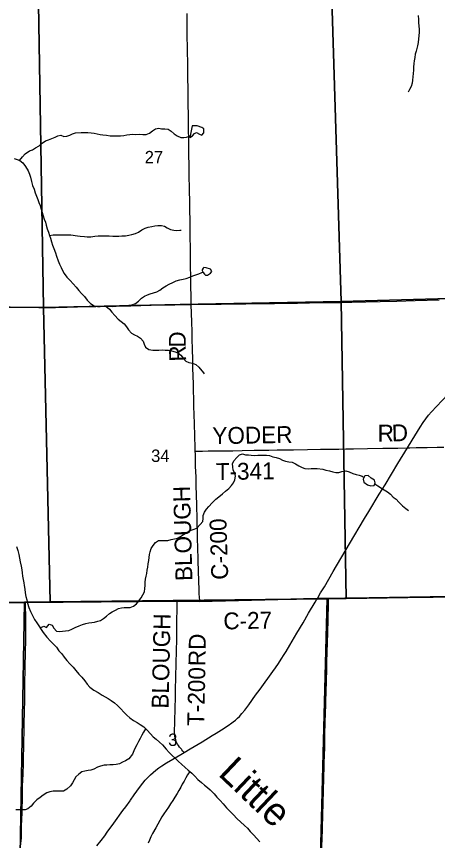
# Model space of a CAD drawing. Extents: x 1985906 to 2360102, y 891258 to 1222054.
# Drawn here: x 2155732 to 2163232, y 1053500 to 1068180 of the extents above; entities that cross this region are included whole.
import ezdxf

# ---------------------------------------------------------------- set-up
doc = ezdxf.new("R2010")
doc.units = 0
for name, color, linetype in [('GM_X_County_Road', 7, 'Continuous'), ('GM_X_County_Road_Text', 7, 'Continuous'), ('GM_X_Minor_Lake', 7, 'Continuous'), ('GM_X_Minor_River', 7, 'Continuous'), ('GM_X_Minor_River_Text', 7, 'Continuous'), ('GM_X_Section', 7, 'Continuous'), ('GM_X_Section_Text', 7, 'Continuous'), ('GM_X_State_Route', 7, 'Continuous'), ('GM_X_Township', 7, 'Continuous'), ('GM_X_Township_Road', 7, 'Continuous'), ('GM_X_Township_Road_Text', 7, 'Continuous')]:
    doc.layers.add(name, color=color, linetype=linetype)

msp = doc.modelspace()

# ---------------------------------------------------------------- linework, layer by layer
at = {"layer": 'GM_X_County_Road'}
for points in [[(2158845, 1063051), (2158844, 1063071), (2158842, 1063186), (2158839, 1063383), (2158836, 1063563), (2158833, 1063711), (2158831, 1063842), (2158829, 1063907), (2158829, 1064006), (2158829, 1064107), (2158828, 1064203), (2158826, 1064350), (2158824, 1064498), (2158819, 1064777), (2158817, 1064892), (2158814, 1065072), (2158810, 1065384), (2158807, 1065548), (2158804, 1065695), (2158800, 1065825), (2158800, 1065857), (2158799, 1065972), (2158797, 1066186), (2158797, 1066235), (2158794, 1066366), (2158794, 1066382), (2158794, 1066431), (2158794, 1066464), (2158791, 1066579), (2158788, 1066808), (2158785, 1067169), (2158782, 1067349), (2158779, 1067564), (2158774, 1067893), (2158773, 1067940), (2158772, 1068006), (2158770, 1068236)], [(2153377, 1063022), (2153601, 1063023), (2153946, 1063022), (2154225, 1063021), (2154537, 1063018), (2154898, 1063013), (2155620, 1063005), (2156128, 1062998), (2156424, 1062998), (2156637, 1063002), (2156817, 1063008), (2156981, 1063012), (2157145, 1063015), (2157440, 1063020), (2157768, 1063028), (2158129, 1063036), (2158555, 1063046), (2158845, 1063051)], [(2158845, 1063051), (2158998, 1063054), (2159376, 1063057), (2159818, 1063063), (2160048, 1063067), (2160326, 1063068), (2160490, 1063072), (2160737, 1063075), (2160950, 1063077), (2161524, 1063084), (2161704, 1063089), (2162213, 1063103), (2162508, 1063111), (2162836, 1063120), (2163263, 1063131)], [(2158917, 1060439), (2158917, 1060448), (2158914, 1060514), (2158908, 1060694), (2158903, 1060939), (2158899, 1061070), (2158893, 1061251), (2158884, 1061628), (2158875, 1061923), (2158871, 1062087), (2158866, 1062235), (2158862, 1062448), (2158859, 1062563), (2158854, 1062743), (2158850, 1062891), (2158845, 1063051)], [(2159001, 1057772), (2158999, 1057786), (2158994, 1057821), (2158990, 1057854), (2158988, 1057875), (2158986, 1057907), (2158984, 1057971), (2158981, 1058121), (2158970, 1058481), (2158962, 1058743), (2158959, 1058849), (2158956, 1058956), (2158955, 1059021), (2158953, 1059121), (2158951, 1059219), (2158944, 1059481), (2158933, 1059825), (2158930, 1059973), (2158923, 1060170), (2158918, 1060383), (2158917, 1060439)], [(2155703, 1057743), (2155801, 1057745), (2155894, 1057748)], [(2155894, 1057748), (2155930, 1057748), (2156080, 1057750), (2156195, 1057751), (2156358, 1057754), (2156424, 1057754), (2156637, 1057757), (2156784, 1057758), (2156899, 1057758), (2156998, 1057759), (2157063, 1057759), (2157134, 1057760), (2157197, 1057761), (2157294, 1057762), (2157415, 1057763), (2157455, 1057764), (2157521, 1057764), (2157671, 1057763), (2157832, 1057763), (2157979, 1057764), (2158110, 1057765), (2158208, 1057766), (2158339, 1057766), (2158454, 1057766), (2158552, 1057766), (2158598, 1057767)], [(2158598, 1057767), (2158601, 1057767), (2158732, 1057767), (2158830, 1057768), (2158879, 1057770), (2158918, 1057770), (2158971, 1057771), (2159001, 1057772)], [(2159001, 1057772), (2159055, 1057772), (2159130, 1057774), (2159197, 1057774), (2159254, 1057775), (2159450, 1057780), (2159565, 1057782), (2159745, 1057786), (2159942, 1057790), (2160237, 1057797), (2160516, 1057802), (2160729, 1057806), (2160844, 1057809), (2161024, 1057813), (2161093, 1057814)], [(2161093, 1057814), (2161293, 1057817)], [(2161172, 1053372), (2161177, 1053568), (2161181, 1053667), (2161184, 1053798), (2161186, 1053880), (2161190, 1053994), (2161194, 1054125), (2161196, 1054206), (2161199, 1054354), (2161207, 1054649), (2161211, 1054795), (2161213, 1054856), (2161215, 1054904), (2161218, 1055002), (2161222, 1055166), (2161224, 1055198), (2161224, 1055215), (2161223, 1055280), (2161227, 1055393), (2161232, 1055605), (2161237, 1055768), (2161241, 1055915), (2161243, 1055997), (2161248, 1056145), (2161260, 1056555), (2161263, 1056686), (2161272, 1057030), (2161277, 1057194), (2161290, 1057702), (2161292, 1057784), (2161293, 1057817)], [(2161293, 1057817), (2161368, 1057818), (2161580, 1057821), (2161793, 1057823), (2161957, 1057826), (2162203, 1057829), (2162351, 1057830), (2162498, 1057831), (2162712, 1057833), (2162859, 1057835), (2162958, 1057836), (2163155, 1057838), (2163335, 1057841)]]:
    msp.add_lwpolyline(points, dxfattribs=at)
at = {"layer": 'GM_X_Minor_Lake'}
for points in [[(2158821, 1066025), (2158865, 1066056), (2158901, 1066098), (2158939, 1066114), (2158991, 1066082), (2159035, 1066068), (2159071, 1066110), (2159069, 1066176), (2159031, 1066204), (2158951, 1066230), (2158859, 1066230)], [(2158859, 1066230), (2158821, 1066025)], [(2159056, 1063694), (2159040, 1063669), (2159042, 1063654), (2159057, 1063619)], [(2159057, 1063619), (2159079, 1063589), (2159101, 1063569), (2159133, 1063574), (2159185, 1063606), (2159209, 1063638), (2159189, 1063680), (2159112, 1063702), (2159068, 1063706), (2159056, 1063694)], [(2161997, 1060001), (2161937, 1059997), (2161910, 1059935), (2161922, 1059883), (2161986, 1059835), (2162044, 1059819), (2162102, 1059825), (2162124, 1059875), (2162110, 1059921), (2162048, 1059957)], [(2162048, 1059957), (2161997, 1060001)]]:
    msp.add_lwpolyline(points, dxfattribs=at)
at = {"layer": 'GM_X_Minor_River'}
for points in [[(2162888, 1068196), (2162893, 1068126), (2162895, 1068074), (2162900, 1068009), (2162902, 1067955), (2162903, 1067903), (2162897, 1067833), (2162894, 1067781), (2162886, 1067718), (2162875, 1067660), (2162865, 1067610), (2162850, 1067560), (2162834, 1067507), (2162825, 1067451), (2162817, 1067393), (2162809, 1067342), (2162806, 1067276), (2162804, 1067224), (2162797, 1067162), (2162791, 1067107), (2162786, 1067045), (2162780, 1066991), (2162763, 1066933), (2162735, 1066878), (2162706, 1066834)], [(2155787, 1065617), (2155838, 1065682), (2155889, 1065731), (2155963, 1065788), (2156017, 1065806), (2156073, 1065839), (2156133, 1065877), (2156189, 1065924), (2156251, 1065963), (2156303, 1065985), (2156359, 1066008), (2156419, 1066033), (2156469, 1066055), (2156521, 1066068), (2156574, 1066042), (2156630, 1066049), (2156680, 1066067), (2156732, 1066090), (2156786, 1066108), (2156887, 1066113), (2156941, 1066116), (2157005, 1066116), (2157062, 1066109), (2157118, 1066099), (2157172, 1066092), (2157223, 1066080), (2157273, 1066073), (2157333, 1066063), (2157400, 1066056), (2157462, 1066052), (2157520, 1066051), (2157584, 1066055), (2157643, 1066062), (2157699, 1066069), (2157751, 1066077), (2157801, 1066082), (2157858, 1066080), (2157924, 1066081), (2157984, 1066077), (2158044, 1066080), (2158100, 1066100), (2158152, 1066143), (2158208, 1066178), (2158266, 1066188), (2158317, 1066181), (2158375, 1066177), (2158433, 1066170), (2158486, 1066136), (2158539, 1066092), (2158595, 1066051), (2158658, 1066027), (2158712, 1066022), (2158762, 1066028), (2158814, 1066049), (2158827, 1066056)], [(2155689, 1065649), (2155744, 1065635), (2155794, 1065613), (2155847, 1065572), (2155895, 1065508), (2155940, 1065432), (2155963, 1065370), (2155980, 1065318), (2155998, 1065238), (2156019, 1065168), (2156044, 1065102), (2156066, 1065036), (2156087, 1064982), (2156112, 1064920), (2156128, 1064868), (2156153, 1064814), (2156172, 1064750), (2156192, 1064686), (2156209, 1064626), (2156225, 1064570), (2156246, 1064516), (2156263, 1064462), (2156279, 1064400), (2156300, 1064336), (2156320, 1064280), (2156335, 1064230), (2156354, 1064164), (2156376, 1064104), (2156399, 1064048), (2156424, 1063972), (2156444, 1063910), (2156477, 1063828), (2156500, 1063770), (2156525, 1063708), (2156549, 1063654), (2156582, 1063600), (2156629, 1063538), (2156691, 1063475), (2156740, 1063415), (2156793, 1063357), (2156840, 1063299), (2156890, 1063244), (2156943, 1063190), (2156992, 1063128), (2157051, 1063069), (2157113, 1063027), (2157174, 1063013), (2157224, 1063012), (2157329, 1063021), (2157397, 1063020), (2157449, 1063016), (2157507, 1063017), (2157564, 1063023), (2157620, 1063028), (2157682, 1063034), (2157736, 1063037), (2157789, 1063043), (2157851, 1063068), (2157904, 1063109), (2157956, 1063163), (2158010, 1063198), (2158064, 1063224), (2158116, 1063239), (2158172, 1063254), (2158233, 1063274), (2158284, 1063307), (2158338, 1063345), (2158396, 1063382), (2158450, 1063413), (2158514, 1063443), (2158578, 1063468), (2158643, 1063487), (2158701, 1063501), (2158753, 1063514), (2158819, 1063539), (2158871, 1063557), (2158929, 1063580), (2158979, 1063598), (2159031, 1063619), (2159054, 1063626)], [(2156322, 1064276), (2156385, 1064288), (2156515, 1064290), (2156574, 1064292), (2156640, 1064293), (2156702, 1064289), (2156819, 1064274), (2156869, 1064265), (2156942, 1064258), (2156992, 1064256), (2157054, 1064257), (2157128, 1064265), (2157185, 1064270), (2157257, 1064272), (2157321, 1064273), (2157382, 1064270), (2157448, 1064266), (2157500, 1064265), (2157554, 1064267), (2157611, 1064270), (2157671, 1064274), (2157735, 1064287), (2157787, 1064295), (2157849, 1064314), (2157903, 1064335), (2157965, 1064377), (2158025, 1064410), (2158077, 1064427), (2158140, 1064439), (2158194, 1064450), (2158250, 1064458), (2158314, 1064455), (2158367, 1064445), (2158417, 1064412), (2158474, 1064386), (2158536, 1064373), (2158590, 1064369), (2158641, 1064372), (2158663, 1064372)], [(2157325, 1063021), (2157391, 1062965), (2157432, 1062914), (2157483, 1062856), (2157544, 1062790), (2157596, 1062749), (2157649, 1062705), (2157692, 1062651), (2157726, 1062595), (2157781, 1062540), (2157836, 1062506), (2157886, 1062482), (2157941, 1062449), (2157987, 1062397), (2158008, 1062341), (2158030, 1062289), (2158091, 1062247), (2158160, 1062234), (2158212, 1062234), (2158268, 1062237), (2158328, 1062240), (2158379, 1062236), (2158439, 1062233), (2158495, 1062225), (2158556, 1062206), (2158606, 1062186), (2158661, 1062146), (2158699, 1062095), (2158748, 1062041), (2158803, 1062013), (2158865, 1062006), (2158927, 1061982), (2158980, 1061933), (2159065, 1061829), (2159078, 1061813)], [(2156155, 1057287), (2156217, 1057321), (2156267, 1057294), (2156315, 1057352), (2156367, 1057335), (2156396, 1057281), (2156447, 1057227), (2156499, 1057224), (2156551, 1057230), (2156607, 1057233), (2156663, 1057243), (2156715, 1057266), (2156778, 1057296), (2156850, 1057327), (2156906, 1057346), (2156966, 1057364), (2157018, 1057375), (2157072, 1057385), (2157122, 1057392), (2157180, 1057405), (2157231, 1057421), (2157282, 1057454), (2157334, 1057496), (2157386, 1057543), (2157438, 1057575), (2157494, 1057606), (2157550, 1057633), (2157600, 1057647), (2157650, 1057652), (2157705, 1057650), (2157759, 1057651), (2157815, 1057677), (2157869, 1057718), (2157911, 1057771), (2157950, 1057821), (2157984, 1057878), (2158010, 1057928), (2158021, 1057988), (2158025, 1058045), (2158026, 1058101), (2158030, 1058155), (2158039, 1058209), (2158051, 1058259), (2158062, 1058318), (2158070, 1058372), (2158079, 1058432), (2158091, 1058489), (2158097, 1058543), (2158104, 1058593), (2158116, 1058643), (2158129, 1058700), (2158165, 1058758), (2158207, 1058809), (2158263, 1058843), (2158319, 1058846), (2158379, 1058845), (2158429, 1058847), (2158485, 1058862), (2158546, 1058876), (2158600, 1058889), (2158652, 1058915), (2158708, 1058952), (2158770, 1058995), (2158824, 1059021), (2158880, 1059038), (2158942, 1059066), (2159006, 1059127), (2159051, 1059182), (2159057, 1059238), (2159058, 1059288), (2159082, 1059351), (2159114, 1059401), (2159157, 1059452), (2159215, 1059513), (2159285, 1059583), (2159339, 1059620), (2159404, 1059677), (2159458, 1059724), (2159516, 1059774), (2159560, 1059825), (2159598, 1059875), (2159621, 1059928), (2159633, 1059990), (2159620, 1060046), (2159592, 1060100), (2159583, 1060158), (2159580, 1060212), (2159604, 1060263), (2159654, 1060321), (2159704, 1060372), (2159756, 1060387), (2159812, 1060371), (2159864, 1060369), (2159915, 1060362), (2159977, 1060360), (2160029, 1060365), (2160184, 1060366), (2160236, 1060361), (2160301, 1060335), (2160357, 1060322), (2160414, 1060304)], [(2160414, 1060304), (2160472, 1060277), (2160523, 1060259), (2160585, 1060246), (2160643, 1060240), (2160704, 1060211), (2160764, 1060177), (2160819, 1060144), (2160871, 1060128), (2160926, 1060124), (2160984, 1060125), (2161036, 1060128), (2161090, 1060126), (2161187, 1060115), (2161243, 1060099), (2161308, 1060084), (2161366, 1060068), (2161423, 1060059), (2161475, 1060059), (2161525, 1060074), (2161597, 1060085), (2161660, 1060069), (2161726, 1060040), (2161783, 1060022), (2161837, 1060009), (2161891, 1059989), (2161926, 1059970)], [(2162116, 1059856), (2162170, 1059819), (2162231, 1059775), (2162283, 1059748), (2162340, 1059712), (2162393, 1059673), (2162441, 1059619), (2162494, 1059581), (2162541, 1059527), (2162606, 1059460), (2162666, 1059412), (2162713, 1059379)], [(2155730, 1058736), (2155756, 1058666), (2155771, 1058598), (2155786, 1058531), (2155800, 1058463), (2155815, 1058389), (2155828, 1058325), (2155836, 1058269), (2155841, 1058209), (2155851, 1058149), (2155864, 1058091), (2155871, 1058041), (2155879, 1057980), (2155888, 1057910), (2155900, 1057846), (2155915, 1057786), (2155930, 1057728), (2155952, 1057654)], [(2155952, 1057654), (2155983, 1057580), (2156020, 1057506), (2156055, 1057438), (2156096, 1057378), (2156130, 1057325), (2156173, 1057259), (2156208, 1057207), (2156271, 1057123), (2156336, 1057049), (2156390, 1056998), (2156443, 1056944), (2156488, 1056882), (2156541, 1056823), (2156581, 1056769), (2156630, 1056709), (2156683, 1056645), (2156740, 1056586), (2156791, 1056526), (2156843, 1056466), (2156898, 1056409), (2156947, 1056345), (2156992, 1056287), (2157038, 1056231), (2157111, 1056180), (2157184, 1056134), (2157259, 1056091), (2157313, 1056061), (2157364, 1056032), (2157420, 1055996), (2157479, 1055954), (2157534, 1055907), (2157590, 1055845), (2157645, 1055785), (2157698, 1055732), (2157753, 1055686), (2157815, 1055640), (2157884, 1055601), (2157937, 1055569), (2157999, 1055524), (2158058, 1055466), (2158121, 1055398), (2158168, 1055345), (2158220, 1055305), (2158277, 1055251), (2158332, 1055202), (2158399, 1055128), (2158452, 1055070), (2158504, 1055017), (2158563, 1054961), (2158620, 1054907), (2158674, 1054860), (2158737, 1054800), (2158792, 1054752), (2158855, 1054697), (2158910, 1054645), (2158964, 1054589), (2159027, 1054536), (2159082, 1054488), (2159132, 1054444), (2159183, 1054403), (2159252, 1054333), (2159303, 1054275), (2159362, 1054214), (2159412, 1054152), (2159473, 1054084), (2159526, 1054029), (2159589, 1053961), (2159662, 1053887), (2159725, 1053830), (2159792, 1053768), (2159846, 1053719), (2159897, 1053663), (2159960, 1053595), (2160005, 1053541), (2160064, 1053478)], [(2158033, 1055491), (2157994, 1055431), (2157966, 1055375), (2157933, 1055316), (2157903, 1055262), (2157876, 1055207), (2157844, 1055153), (2157822, 1055097), (2157797, 1055038), (2157731, 1054953), (2157675, 1054921), (2157621, 1054894), (2157565, 1054865), (2157509, 1054853), (2157453, 1054850), (2157394, 1054848), (2157344, 1054843), (2157294, 1054843), (2157228, 1054826), (2157174, 1054808), (2157108, 1054771), (2157058, 1054756), (2157008, 1054746), (2156951, 1054737), (2156897, 1054721), (2156845, 1054682), (2156790, 1054633), (2156758, 1054581), (2156732, 1054525), (2156695, 1054474), (2156631, 1054413), (2156567, 1054381), (2156507, 1054378), (2156384, 1054377), (2156326, 1054370), (2156270, 1054348), (2156210, 1054305), (2156152, 1054268), (2156094, 1054224), (2156036, 1054165), (2155992, 1054112), (2155937, 1054066), (2155887, 1054049), (2155830, 1054045), (2155774, 1054048), (2155720, 1054044)], [(2158821, 1054727), (2158779, 1054668), (2158751, 1054618), (2158717, 1054559), (2158686, 1054501), (2158662, 1054450), (2158622, 1054388), (2158595, 1054337), (2158553, 1054273), (2158516, 1054214), (2158478, 1054153), (2158438, 1054093), (2158399, 1054036), (2158355, 1053974), (2158319, 1053921), (2158286, 1053859), (2158250, 1053794), (2158214, 1053728), (2158155, 1053623), (2158128, 1053568), (2158102, 1053508), (2158080, 1053453)]]:
    msp.add_lwpolyline(points, dxfattribs=at)
at = {"layer": 'GM_X_Section'}
for points in [[(2156126, 1068406), (2161351, 1068486), (2161514, 1063103), (2158650, 1063048), (2156215, 1062993)], [(2166710, 1068541), (2166889, 1063250), (2161514, 1063103), (2161351, 1068486)], [(2150549, 1068297), (2156126, 1068406), (2156215, 1062993), (2153039, 1063023), (2150640, 1062927)], [(2161514, 1063103), (2166889, 1063250), (2166977, 1057899), (2166733, 1057896), (2161606, 1057811)], [(2156215, 1062993), (2156331, 1057752), (2155875, 1057749), (2150840, 1057661), (2150640, 1062927), (2153039, 1063023)], [(2161514, 1063103), (2161606, 1057811), (2161268, 1057808), (2156331, 1057752), (2156215, 1062993), (2158650, 1063048)], [(2166733, 1057896), (2166677, 1053106), (2161139, 1052984), (2161268, 1057808), (2161606, 1057811)], [(2155875, 1057749), (2155792, 1052901), (2150422, 1052862), (2150478, 1057658), (2150840, 1057661)], [(2161268, 1057808), (2161139, 1052984), (2155792, 1052901), (2155875, 1057749), (2156331, 1057752)]]:
    msp.add_lwpolyline(points, close=True, dxfattribs=at)
at = {"layer": 'GM_X_State_Route'}
for points in [[(2159542, 1055577), (2159593, 1055613), (2159632, 1055643), (2159669, 1055677), (2159704, 1055712), (2159748, 1055761), (2159799, 1055825), (2159868, 1055917), (2159992, 1056089), (2160071, 1056197), (2160300, 1056512), (2160348, 1056578), (2160400, 1056653), (2160449, 1056729), (2160501, 1056813), (2160534, 1056870), (2160602, 1056982), (2160727, 1057194), (2160837, 1057379), (2160934, 1057548), (2161052, 1057746), (2161077, 1057787), (2161093, 1057814), (2161150, 1057913), (2161216, 1058022), (2161374, 1058290), (2161666, 1058784), (2161933, 1059236), (2162007, 1059363), (2162195, 1059672), (2162298, 1059839), (2162527, 1060218), (2162698, 1060497), (2162715, 1060526), (2162826, 1060708), (2162920, 1060862), (2162974, 1060944), (2163022, 1061010), (2163072, 1061075), (2163125, 1061137), (2163214, 1061233), (2163417, 1061447)], [(2157764, 1054220), (2157829, 1054312), (2157926, 1054447), (2157985, 1054523), (2158027, 1054573), (2158071, 1054622), (2158117, 1054669), (2158165, 1054713), (2158215, 1054754), (2158268, 1054793), (2158321, 1054829), (2158404, 1054882), (2158517, 1054950), (2158659, 1055033), (2158716, 1055067), (2158828, 1055132), (2159039, 1055259), (2159220, 1055369), (2159291, 1055415), (2159429, 1055502), (2159526, 1055565), (2159542, 1055577)], [(2157165, 1053407), (2157240, 1053502), (2157303, 1053585), (2157349, 1053649), (2157465, 1053807), (2157629, 1054033), (2157680, 1054101), (2157754, 1054205), (2157764, 1054220)]]:
    msp.add_lwpolyline(points, dxfattribs=at)
at = {"layer": 'GM_X_Township'}
for points in [[(2172100, 1068623), (2172136, 1066543), (2172202, 1063355), (2172203, 1063254), (2172256, 1060669), (2172307, 1057993), (2166969, 1057897), (2166739, 1057899), (2161282, 1057811), (2161087, 1057811), (2158987, 1057760), (2158596, 1057763), (2155887, 1057743), (2150845, 1057675), (2150496, 1057675), (2145710, 1057608), (2145241, 1057605), (2140404, 1057547)], [(2140460, 1052522), (2140423, 1056660), (2140404, 1057547), (2145241, 1057605), (2145710, 1057608), (2150496, 1057675), (2150845, 1057675), (2155887, 1057743), (2158596, 1057763), (2158987, 1057760), (2161087, 1057811), (2161282, 1057811), (2166739, 1057899), (2166969, 1057897), (2172307, 1057993), (2172316, 1055628), (2172301, 1052975)]]:
    msp.add_lwpolyline(points, dxfattribs=at)
at = {"layer": 'GM_X_Township_Road'}
for points in [[(2162698, 1060497), (2162736, 1060498), (2162851, 1060500), (2163048, 1060503), (2163228, 1060507), (2163343, 1060510)], [(2158917, 1060439), (2158930, 1060439), (2158962, 1060439), (2159046, 1060439), (2159144, 1060440), (2159307, 1060442), (2159440, 1060443), (2159587, 1060444), (2159751, 1060448), (2159964, 1060452), (2160224, 1060455), (2160374, 1060457), (2160489, 1060459), (2160669, 1060462), (2160916, 1060465), (2161146, 1060469), (2161309, 1060472), (2161397, 1060473), (2161473, 1060474), (2161596, 1060476), (2161736, 1060479), (2161982, 1060483), (2162259, 1060489), (2162327, 1060489), (2162523, 1060492), (2162698, 1060497)], [(2155818, 1053476), (2155820, 1053558), (2155821, 1053640), (2155824, 1053755), (2155831, 1054001), (2155834, 1054099), (2155837, 1054197), (2155838, 1054296), (2155839, 1054353), (2155841, 1054440), (2155841, 1054491), (2155844, 1054557), (2155846, 1054606), (2155848, 1054655), (2155851, 1054720), (2155854, 1054835), (2155857, 1054982), (2155859, 1055048), (2155861, 1055096), (2155863, 1055158), (2155864, 1055238), (2155865, 1055306), (2155867, 1055398), (2155870, 1055519), (2155870, 1055584), (2155871, 1055650), (2155873, 1055729), (2155874, 1055817), (2155878, 1055980), (2155880, 1056105), (2155880, 1056176), (2155881, 1056234), (2155882, 1056307), (2155883, 1056371), (2155885, 1056485), (2155888, 1056668), (2155891, 1056779), (2155894, 1056910), (2155896, 1057014), (2155898, 1057126), (2155901, 1057174), (2155899, 1057304), (2155897, 1057388), (2155896, 1057522), (2155895, 1057647), (2155894, 1057715), (2155894, 1057748)], [(2158716, 1055067), (2158697, 1055091), (2158679, 1055114), (2158669, 1055127), (2158636, 1055164), (2158617, 1055190), (2158601, 1055218), (2158579, 1055262), (2158568, 1055292), (2158559, 1055324), (2158553, 1055356), (2158550, 1055387), (2158549, 1055405), (2158548, 1055423), (2158548, 1055479), (2158549, 1055513), (2158550, 1055539), (2158550, 1055564), (2158553, 1055600), (2158554, 1055649), (2158555, 1055714), (2158556, 1055764), (2158559, 1055895), (2158563, 1056010), (2158567, 1056125), (2158567, 1056223), (2158570, 1056371), (2158573, 1056486), (2158575, 1056585), (2158577, 1056667), (2158577, 1056684), (2158577, 1056700), (2158580, 1056831), (2158586, 1057127), (2158587, 1057193), (2158587, 1057267), (2158587, 1057307), (2158590, 1057472), (2158593, 1057570), (2158595, 1057669), (2158597, 1057734), (2158598, 1057767)]]:
    msp.add_lwpolyline(points, dxfattribs=at)

# ---------------------------------------------------------------- texts
at = {"layer": 'GM_X_County_Road_Text'}
for s, rotation, p in [('D', 90.2149, (2158748, 1062281)), ('R', 91.866, (2158756, 1062037)), ('BLOUGH', 91.4856, (2158866, 1058127)), ('C-200', 91.8968, (2159505, 1058150)), ('C-27', 1.3679, (2159420, 1057259))]:
    msp.add_text(s, height=300, rotation=rotation, dxfattribs=at).set_placement(p)
at = {"layer": 'GM_X_Minor_River_Text'}
msp.add_text('Little', height=500.2, rotation=316.5349, dxfattribs=at).set_placement((2159306, 1054673))
at = {"layer": 'GM_X_Section_Text'}
for s, p in [('27', (2158016, 1065564)), ('34', (2158130, 1060244)), ('3', (2158434, 1055184))]:
    msp.add_text(s, height=221, rotation=0, dxfattribs=at).set_placement(p)
at = {"layer": 'GM_X_Township_Road_Text'}
for s, rotation, p in [('YODER', 0.9929, (2159224, 1060560)), ('R', 0.1015, (2162165, 1060608)), ('D', 1.727, (2162421, 1060609)), ('T-341', 0.8428, (2159284, 1059921)), ('BLOUGH', 88.686, (2158439, 1055847)), ('RD', 89.0255, (2159095, 1056604)), ('T-200', 88.6493, (2159073, 1055538))]:
    msp.add_text(s, height=300, rotation=rotation, dxfattribs=at).set_placement(p)

doc.saveas('drawing.dxf')
